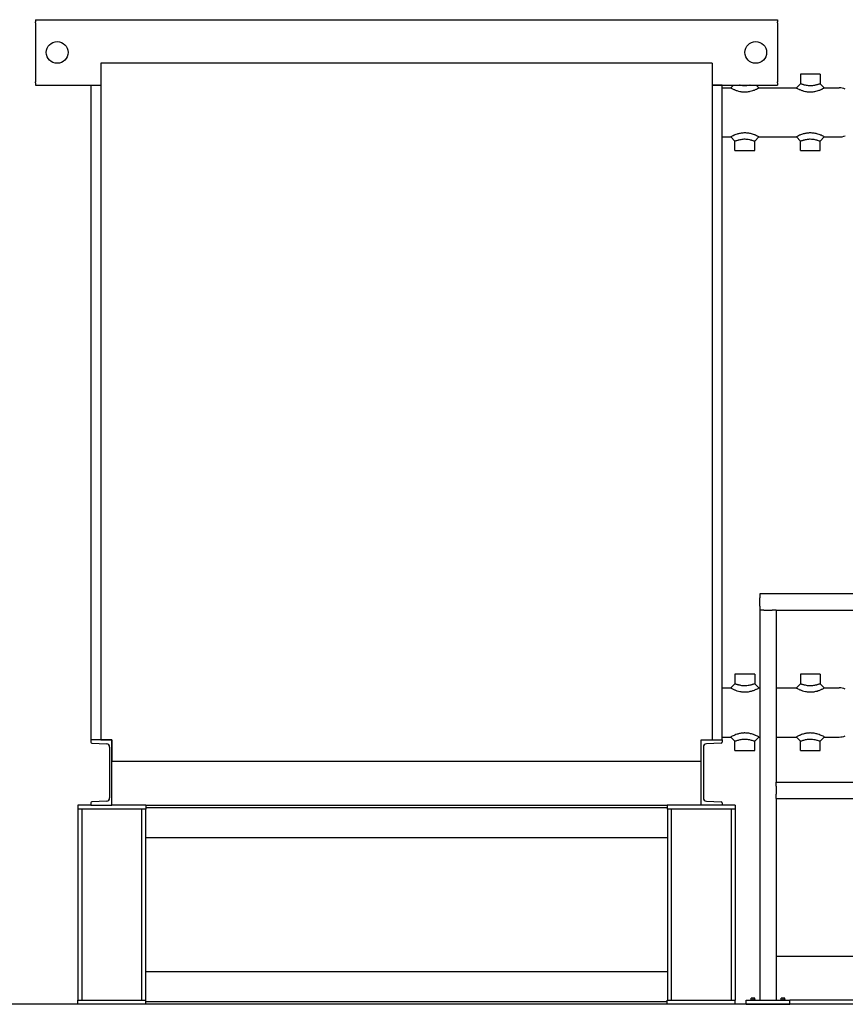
# Model space of a CAD drawing. Header units: inches. Extents: x 24 to 1128, y -69 to 748.
# Tile 457 of 656: x 502 to 577, y 339 to 429. Entities that reach past the tile are written whole.
import ezdxf

# ---------------------------------------------------------------- set-up
doc = ezdxf.new("R2010")
doc.units = ezdxf.units.IN
doc.header["$LTSCALE"] = 32
doc.header["$MEASUREMENT"] = 0
doc.layers.add('Visible (ANSI)', color=7, linetype='Continuous', lineweight=30)

msp = doc.modelspace()

# ---------------------------------------------------------------- linework, layer by layer
at = {"layer": 'Visible (ANSI)'}
for p, q in [((503.15563, 428.98367), (571.15563, 428.98367)), ((503.15563, 428.98367), (503.15563, 428.77662)), ((503.15563, 428.68075), (503.15563, 428.77662)), ((571.15563, 428.98367), (571.15563, 428.77662)), ((571.15563, 428.68075), (571.15563, 428.77662)), ((503.15563, 428.68075), (503.15563, 428.61045)), ((503.15563, 428.61045), (503.15563, 428.30772)), ((503.15563, 428.30772), (503.15563, 423.65962)), ((571.15563, 428.68075), (571.15563, 428.61045)), ((571.15563, 428.61045), (571.15563, 428.30772)), ((571.15563, 428.30772), (571.15563, 423.65962)), ((509.15563, 424.98367), (509.15563, 362.98367)), ((565.15563, 424.98367), (509.15563, 424.98367)), ((565.15563, 424.98367), (565.15563, 362.98367)), ((503.15563, 423.65962), (503.15563, 423.35689)), ((503.15563, 423.35689), (503.15563, 423.28658)), ((503.15563, 423.19072), (503.15563, 423.28658)), ((571.15563, 423.65962), (571.15563, 423.35689)), ((571.15563, 423.35689), (571.15563, 423.28658)), ((571.15563, 423.19072), (571.15563, 423.28658)), ((575.06188, 423.98367), (573.24938, 423.98367)), ((573.24938, 423.98367), (573.24938, 423.10867)), ((575.06188, 423.98367), (575.06188, 423.10867)), ((503.15563, 423.19072), (503.15563, 422.98367)), ((503.15563, 422.98367), (509.15563, 422.98367)), ((508.23563, 422.98367), (508.23563, 362.98367)), ((508.23563, 422.98367), (509.15563, 422.98367)), ((565.15563, 422.98367), (571.15563, 422.98367)), ((566.07563, 422.98367), (565.15563, 422.98367)), ((566.07563, 362.98367), (566.07563, 422.98367)), ((566.07563, 422.73367), (566.87438, 422.73367)), ((566.87438, 422.73367), (567.12438, 422.98367)), ((569.18688, 422.98367), (569.43688, 422.73367)), ((569.43688, 422.73367), (572.87438, 422.73367)), ((571.15563, 423.19072), (571.15563, 422.98367)), ((572.87438, 422.73367), (573.24938, 423.10867)), ((575.06188, 423.10867), (575.43688, 422.73367)), ((575.43688, 422.73367), (576.80527, 422.73367)), ((566.07563, 418.23367), (566.87438, 418.23367)), ((567.24938, 417.85867), (566.87438, 418.23367)), ((567.24938, 416.98367), (567.24938, 417.85867)), ((569.43688, 418.23367), (569.06188, 417.85867)), ((569.06188, 416.98367), (569.06188, 417.85867)), ((569.43688, 418.23367), (572.87438, 418.23367)), ((573.24938, 417.85867), (572.87438, 418.23367)), ((573.24938, 416.98367), (573.24938, 417.85867)), ((575.43688, 418.23367), (575.06188, 417.85867)), ((575.06188, 416.98367), (575.06188, 417.85867)), ((575.43688, 418.23367), (576.80527, 418.23367)), ((567.24938, 416.98367), (569.06188, 416.98367)), ((573.24938, 416.98367), (575.06188, 416.98367)), ((601.90363, 376.35867), (569.53063, 376.35867)), ((569.53063, 376.35867), (569.53063, 375.98367)), ((569.53063, 375.23367), (569.53063, 375.98367)), ((569.53063, 375.23367), (569.53063, 374.85867)), ((569.53063, 374.85867), (569.53063, 339.10867)), ((569.90563, 374.85867), (569.53063, 374.85867)), ((569.90563, 374.85867), (570.65563, 374.85867)), ((571.03063, 374.85867), (570.65563, 374.85867)), ((571.03063, 374.85867), (571.03063, 359.10867)), ((571.03063, 374.85867), (600.40363, 374.85867)), ((569.06188, 368.98367), (567.24938, 368.98367)), ((567.24938, 368.98367), (567.24938, 368.10867)), ((569.06188, 368.98367), (569.06188, 368.10867)), ((575.06188, 368.98367), (573.24938, 368.98367)), ((573.24938, 368.98367), (573.24938, 368.10867)), ((575.06188, 368.98367), (575.06188, 368.10867)), ((566.07563, 367.73367), (566.87438, 367.73367)), ((566.87438, 367.73367), (567.24938, 368.10867)), ((569.06188, 368.10867), (569.43688, 367.73367)), ((569.43688, 367.73367), (569.53063, 367.73367)), ((571.03063, 367.73367), (572.87438, 367.73367)), ((572.87438, 367.73367), (573.24938, 368.10867)), ((575.06188, 368.10867), (575.43688, 367.73367)), ((575.43688, 367.73367), (576.80527, 367.73367)), ((510.15563, 362.98367), (508.23563, 362.98367)), ((508.23563, 362.98367), (508.23563, 362.77662)), ((509.15563, 362.98367), (510.15563, 362.98367)), ((510.15563, 362.98367), (510.15563, 360.98367)), ((510.15563, 356.98367), (510.15563, 362.98367)), ((564.15563, 360.98367), (564.15563, 362.98367)), ((564.15563, 362.98367), (565.15563, 362.98367)), ((564.15563, 356.98367), (564.15563, 362.98367)), ((564.15563, 362.98367), (566.07563, 362.98367)), ((566.07563, 363.23367), (566.87438, 363.23367)), ((566.07563, 362.98367), (566.07563, 362.77662)), ((567.24938, 362.85867), (566.87438, 363.23367)), ((567.24938, 361.98367), (567.24938, 362.85867)), ((569.43688, 363.23367), (569.06188, 362.85867)), ((569.06188, 361.98367), (569.06188, 362.85867)), ((569.43688, 363.23367), (569.53063, 363.23367)), ((571.03063, 363.23367), (572.87438, 363.23367)), ((573.24938, 362.85867), (572.87438, 363.23367)), ((573.24938, 361.98367), (573.24938, 362.85867)), ((575.43688, 363.23367), (575.06188, 362.85867)), ((575.06188, 361.98367), (575.06188, 362.85867)), ((575.43688, 363.23367), (576.80527, 363.23367)), ((508.32661, 362.68075), (509.66836, 362.61045)), ((509.95563, 362.30772), (509.95563, 357.65962)), ((564.35563, 362.30772), (564.35563, 357.65962)), ((565.98466, 362.68075), (564.64291, 362.61045)), ((567.24938, 361.98367), (569.06188, 361.98367)), ((573.24938, 361.98367), (575.06188, 361.98367)), ((564.15563, 360.98367), (510.15563, 360.98367)), ((571.03063, 359.10867), (600.40363, 359.10867)), ((571.03063, 358.73367), (571.03063, 359.10867)), ((571.03063, 358.73367), (571.03063, 357.98367)), ((571.03063, 357.60867), (571.03063, 357.98367)), ((571.03063, 357.60867), (571.03063, 339.10867)), ((571.03063, 357.60867), (600.40363, 357.60867)), ((508.23563, 356.98367), (507.03063, 356.98367)), ((507.03063, 356.98367), (507.03063, 356.60867)), ((513.28063, 356.60867), (507.03063, 356.60867)), ((507.05563, 356.60867), (507.05563, 339.10867)), ((507.42063, 356.60867), (507.42063, 339.10867)), ((508.23563, 357.19072), (508.23563, 356.98367)), ((508.23563, 356.98367), (510.15563, 356.98367)), ((509.66836, 357.35689), (508.32661, 357.28658)), ((513.28063, 356.98367), (510.15563, 356.98367)), ((512.89063, 356.60867), (512.89063, 339.10867)), ((513.25563, 356.60867), (513.25563, 339.10867)), ((513.28063, 356.98367), (513.28063, 356.60867)), ((513.28063, 356.98367), (561.03063, 356.98367)), ((561.03063, 356.73367), (513.28063, 356.73367)), ((564.15563, 356.98367), (561.03063, 356.98367)), ((561.03063, 356.98367), (561.03063, 356.60867)), ((567.28063, 356.60867), (561.03063, 356.60867)), ((561.05563, 356.60867), (561.05563, 339.10867)), ((561.42063, 356.60867), (561.42063, 339.10867)), ((566.07563, 356.98367), (564.15563, 356.98367)), ((564.64291, 357.35689), (565.98466, 357.28658)), ((566.07563, 357.19072), (566.07563, 356.98367)), ((567.28063, 356.98367), (566.07563, 356.98367)), ((566.89063, 356.60867), (566.89063, 339.10867)), ((567.25563, 356.60867), (567.25563, 339.10867)), ((567.28063, 356.98367), (567.28063, 356.60867)), ((561.05563, 353.98367), (513.25563, 353.98367)), ((600.40363, 343.10867), (571.03063, 343.10867)), ((513.25563, 341.73367), (561.05563, 341.73367)), ((725.28063, 338.73367), (496.28063, 338.73367)), ((507.03063, 339.10867), (513.28063, 339.10867)), ((507.03063, 338.73367), (507.03063, 339.10867)), ((513.28063, 338.73367), (513.28063, 339.10867)), ((513.28063, 338.98367), (561.03063, 338.98367)), ((561.03063, 339.10867), (567.28063, 339.10867)), ((561.03063, 338.73367), (561.03063, 339.10867)), ((567.28063, 338.73367), (567.28063, 339.10867)), ((568.28063, 339.10867), (572.28063, 339.10867)), ((568.28063, 338.73367), (568.28063, 339.10867)), ((568.28063, 338.73367), (572.28063, 338.73367)), ((568.68963, 339.14767), (569.12163, 339.14767)), ((568.68963, 339.14767), (568.68963, 339.10867)), ((568.82763, 339.30267), (568.74963, 339.30267)), ((568.74963, 339.30267), (568.74963, 339.28345)), ((568.74963, 339.14767), (568.74963, 339.28345)), ((568.98363, 339.30267), (568.82763, 339.30267)), ((568.90563, 339.14767), (568.90563, 339.28345)), ((569.06163, 339.30267), (568.98363, 339.30267)), ((569.06163, 339.28345), (569.06163, 339.30267)), ((569.06163, 339.14767), (569.06163, 339.28345)), ((569.12163, 339.14767), (569.12163, 339.10867)), ((571.43963, 339.14767), (571.87163, 339.14767)), ((571.43963, 339.14767), (571.43963, 339.10867)), ((571.57763, 339.30267), (571.49963, 339.30267)), ((571.49963, 339.30267), (571.49963, 339.28345)), ((571.49963, 339.14767), (571.49963, 339.28345)), ((571.73363, 339.30267), (571.57763, 339.30267)), ((571.65563, 339.14767), (571.65563, 339.28345)), ((571.81163, 339.30267), (571.73363, 339.30267)), ((571.81163, 339.28345), (571.81163, 339.30267)), ((571.81163, 339.14767), (571.81163, 339.28345)), ((571.87163, 339.14767), (571.87163, 339.10867)), ((599.15363, 339.10867), (572.28063, 339.10867)), ((572.28063, 338.73367), (572.28063, 339.10867))]:
    msp.add_line(p, q, dxfattribs=at)
for centre in [(505.15563, 425.98367), (569.15563, 425.98367)]:
    msp.add_circle(centre, 1, dxfattribs=at)
for centre, radius, start, end in [((576.80527, 421.23367), 1.5, 68.2727182, 90), ((576.80527, 419.73367), 1.5, 270, 291.7272818), ((576.80527, 366.23367), 1.5, 68.2727182, 90), ((576.80527, 364.73367), 1.5, 270, 291.7272818), ((508.33163, 362.77662), 0.096, 180, 267.0004445), ((509.65249, 362.30772), 0.30314, 0, 87.0004445), ((564.65877, 362.30772), 0.30314, 92.9995555, 180), ((565.97963, 362.77662), 0.096, 272.9995555, 0), ((509.65249, 357.65962), 0.30314, 272.9995555, 0), ((564.65877, 357.65962), 0.30314, 180, 267.0004445), ((508.33163, 357.19072), 0.096, 92.9995555, 180), ((565.97963, 357.19072), 0.096, 0, 87.0004445)]:
    msp.add_arc(centre, radius, start, end, dxfattribs=at)
for centre, start_param, end_param in [((568.82763, 339.08205), 0, 0.42053434), ((568.82763, 339.08205), 5.86265097, 6.28318531), ((568.98363, 339.08205), 0, 0.42053434), ((568.98363, 339.08205), 5.86265097, 6.28318531), ((571.57763, 339.08205), 0, 0.42053434), ((571.57763, 339.08205), 5.86265097, 6.28318531), ((571.73363, 339.08205), 0, 0.42053434), ((571.73363, 339.08205), 5.86265097, 6.28318531)]:
    msp.add_ellipse(centre, major_axis=(0, 0.22062), ratio=0.8660254, start_param=start_param, end_param=end_param, dxfattribs=at)
for points, knots in [([(566.87438, 422.73367), (566.87438, 422.73367), (566.88228, 422.72913), (566.91505, 422.7108), (566.93991, 422.69704), (567.00485, 422.66276), (567.04499, 422.64225), (567.12312, 422.60499), (567.15806, 422.58899), (567.23051, 422.5577), (567.26741, 422.54255), (567.34825, 422.51163), (567.39174, 422.49607), (567.51947, 422.45457), (567.60948, 422.42985), (567.80085, 422.39058), (567.90237, 422.37626), (568.05473, 422.3657), (568.10563, 422.36397), (568.21155, 422.36397), (568.26859, 422.36614), (568.43907, 422.37936), (568.55217, 422.39731), (568.73656, 422.43939), (568.81146, 422.46076), (568.9339, 422.50092), (568.98387, 422.51923), (569.06842, 422.55254), (569.1043, 422.56764), (569.17326, 422.5981), (569.20572, 422.61322), (569.28742, 422.65272), (569.33101, 422.67553), (569.39867, 422.71196), (569.42128, 422.72482), (569.43498, 422.73259), (569.43688, 422.73367), (569.43688, 422.73367)], [-10.53620947, -10.53620947, -10.53620947, -10.53620947, -10.09742969, -10.09742969, -9.65864991, -9.65864991, -9.21987013, -9.21987013, -8.91402858, -8.91402858, -8.62064719, -8.62064719, -8.3272658, -8.3272658, -7.80934495, -7.80934495, -7.28680588, -7.28680588, -7.02413965, -7.02413965, -6.73038552, -6.73038552, -6.1456643, -6.1456643, -5.70642662, -5.70642662, -5.36339235, -5.36339235, -5.07134153, -5.07134153, -4.77929071, -4.77929071, -4.26949959, -4.26949959, -3.72862879, -3.72862879, -3.51206982, -3.51206982, -3.51206982, -3.51206982]), ([(568.6482, 422.98367), (568.63246, 422.97982), (568.61646, 422.97603), (568.55153, 422.96127), (568.50117, 422.95121), (568.38388, 422.9321), (568.31691, 422.92451), (568.21933, 422.91898), (568.18716, 422.91809), (568.12744, 422.91809), (568.09874, 422.9188), (568.01179, 422.92321), (567.9523, 422.92922), (567.83316, 422.94677), (567.77346, 422.95826), (567.69801, 422.97527), (567.68038, 422.97943), (567.66307, 422.98367)], [5.56070868, 5.56070868, 5.56070868, 5.56070868, 5.70642662, 5.70642662, 6.1456643, 6.1456643, 6.73038552, 6.73038552, 7.02413965, 7.02413965, 7.28680588, 7.28680588, 7.80934495, 7.80934495, 8.3272658, 8.3272658, 8.48757062, 8.48757062, 8.48757062, 8.48757062]), ([(572.87438, 422.73367), (572.87438, 422.73367), (572.88228, 422.72913), (572.91505, 422.7108), (572.93991, 422.69704), (573.00485, 422.66276), (573.04499, 422.64225), (573.12312, 422.60499), (573.15806, 422.58899), (573.23051, 422.5577), (573.26741, 422.54255), (573.34825, 422.51163), (573.39174, 422.49607), (573.51947, 422.45457), (573.60948, 422.42985), (573.80085, 422.39058), (573.90237, 422.37626), (574.05473, 422.3657), (574.10563, 422.36397), (574.21155, 422.36397), (574.26859, 422.36614), (574.43907, 422.37936), (574.55217, 422.39731), (574.73656, 422.43939), (574.81146, 422.46076), (574.9339, 422.50092), (574.98387, 422.51923), (575.06842, 422.55254), (575.1043, 422.56764), (575.17326, 422.5981), (575.20572, 422.61322), (575.28742, 422.65272), (575.33101, 422.67553), (575.39867, 422.71196), (575.42128, 422.72482), (575.43498, 422.73259), (575.43688, 422.73367), (575.43688, 422.73367)], [-10.53620947, -10.53620947, -10.53620947, -10.53620947, -10.09742969, -10.09742969, -9.65864991, -9.65864991, -9.21987013, -9.21987013, -8.91402858, -8.91402858, -8.62064719, -8.62064719, -8.3272658, -8.3272658, -7.80934495, -7.80934495, -7.28680588, -7.28680588, -7.02413965, -7.02413965, -6.73038551, -6.73038551, -6.1456643, -6.1456643, -5.70642662, -5.70642662, -5.36339235, -5.36339235, -5.07134153, -5.07134153, -4.77929071, -4.77929071, -4.26949959, -4.26949959, -3.72862879, -3.72862879, -3.51206982, -3.51206982, -3.51206982, -3.51206982]), ([(575.06188, 423.10867), (575.06188, 423.10867), (575.06005, 423.10804), (575.0469, 423.10351), (575.02516, 423.09601), (574.96257, 423.07509), (574.92305, 423.06212), (574.85263, 423.04022), (574.8253, 423.03194), (574.76896, 423.01554), (574.74045, 423.00755), (574.67544, 422.99027), (574.63837, 422.98101), (574.55153, 422.96127), (574.50117, 422.95121), (574.38388, 422.9321), (574.31691, 422.92451), (574.21933, 422.91898), (574.18716, 422.91809), (574.12744, 422.91809), (574.09874, 422.9188), (574.01179, 422.92321), (573.9523, 422.92922), (573.83316, 422.94677), (573.77346, 422.95826), (573.6832, 422.97861), (573.65127, 422.98643), (573.59001, 423.00232), (573.56106, 423.01027), (573.50262, 423.02699), (573.47349, 423.0357), (573.40671, 423.05627), (573.37089, 423.06785), (573.31162, 423.08741), (573.28818, 423.09537), (573.25704, 423.10601), (573.24938, 423.10867), (573.24938, 423.10867)], [3.51206982, 3.51206982, 3.51206982, 3.51206982, 3.72862879, 3.72862879, 4.26949959, 4.26949959, 4.77929071, 4.77929071, 5.07134153, 5.07134153, 5.36339235, 5.36339235, 5.70642662, 5.70642662, 6.1456643, 6.1456643, 6.73038551, 6.73038551, 7.02413965, 7.02413965, 7.28680588, 7.28680588, 7.80934495, 7.80934495, 8.3272658, 8.3272658, 8.62064719, 8.62064719, 8.91402858, 8.91402858, 9.21987013, 9.21987013, 9.65864991, 9.65864991, 10.09742969, 10.09742969, 10.53620947, 10.53620947, 10.53620947, 10.53620947]), ([(568.15563, 418.60337), (568.12368, 418.60337), (568.09136, 418.60267), (567.9504, 418.59644), (567.8404, 418.58317), (567.62981, 418.54295), (567.52943, 418.51595), (567.36736, 418.46339), (567.3019, 418.4387), (567.22019, 418.40517), (567.19669, 418.39514), (567.10611, 418.35519), (567.0461, 418.32567), (566.95317, 418.27766), (566.91923, 418.25887), (566.88228, 418.23821), (566.87438, 418.23367), (566.87438, 418.23367)], [-14.0482793, -14.0482793, -14.0482793, -14.0482793, -13.88041818, -13.88041818, -13.31955091, -13.31955091, -12.74821712, -12.74821712, -12.2913286, -12.2913286, -12.09985794, -12.09985794, -11.52555668, -11.52555668, -10.97498925, -10.97498925, -10.53620947, -10.53620947, -10.53620947, -10.53620947]), ([(567.24938, 417.85867), (567.24938, 417.85867), (567.25704, 417.86133), (567.29214, 417.87332), (567.32415, 417.8842), (567.40774, 417.9114), (567.45997, 417.92785), (567.53388, 417.94934), (567.55272, 417.95468), (567.61685, 417.9723), (567.66601, 417.98487), (567.78045, 418.01063), (567.84651, 418.02308), (567.976, 418.04088), (568.03951, 418.04638), (568.11939, 418.04896), (568.13762, 418.04925), (568.15563, 418.04925)], [10.53620947, 10.53620947, 10.53620947, 10.53620947, 10.97498925, 10.97498925, 11.52555668, 11.52555668, 12.09985794, 12.09985794, 12.2913286, 12.2913286, 12.74821712, 12.74821712, 13.31955091, 13.31955091, 13.88041818, 13.88041818, 14.0482793, 14.0482793, 14.0482793, 14.0482793]), ([(569.43688, 418.23367), (569.43688, 418.23367), (569.43068, 418.23723), (569.39912, 418.25494), (569.36636, 418.27321), (569.27261, 418.32198), (569.20957, 418.35323), (569.11484, 418.39503), (569.09121, 418.40511), (569.00183, 418.44179), (568.92661, 418.46988), (568.74519, 418.5264), (568.63577, 418.55384), (568.4013, 418.59284), (568.27595, 418.60337), (568.15563, 418.60337)], [-3.51206982, -3.51206982, -3.51206982, -3.51206982, -3.1223982, -3.1223982, -2.55823604, -2.55823604, -1.94948186, -1.94948186, -1.7569507, -1.7569507, -1.24025512, -1.24025512, -0.63207034, -0.63207034, 0, 0, 0, 0]), ([(568.15563, 418.04925), (568.22348, 418.04925), (568.29428, 418.045), (568.4356, 418.028), (568.50611, 418.01557), (568.63232, 417.98816), (568.6885, 417.97392), (568.75865, 417.95465), (568.77759, 417.94928), (568.85492, 417.92679), (568.91004, 417.90934), (568.99477, 417.88164), (569.02581, 417.87105), (569.05587, 417.86075), (569.06188, 417.85867), (569.06188, 417.85867)], [0, 0, 0, 0, 0.63207034, 0.63207034, 1.24025512, 1.24025512, 1.7569507, 1.7569507, 1.94948186, 1.94948186, 2.55823604, 2.55823604, 3.1223982, 3.1223982, 3.51206982, 3.51206982, 3.51206982, 3.51206982]), ([(574.15563, 418.60337), (574.12368, 418.60337), (574.09136, 418.60267), (573.9504, 418.59644), (573.8404, 418.58317), (573.62981, 418.54295), (573.52943, 418.51595), (573.36736, 418.46339), (573.3019, 418.4387), (573.22019, 418.40517), (573.19669, 418.39514), (573.10611, 418.35519), (573.0461, 418.32567), (572.95317, 418.27766), (572.91923, 418.25887), (572.88228, 418.23821), (572.87438, 418.23367), (572.87438, 418.23367)], [-14.0482793, -14.0482793, -14.0482793, -14.0482793, -13.88041818, -13.88041818, -13.31955091, -13.31955091, -12.74821712, -12.74821712, -12.2913286, -12.2913286, -12.09985794, -12.09985794, -11.52555668, -11.52555668, -10.97498925, -10.97498925, -10.53620947, -10.53620947, -10.53620947, -10.53620947]), ([(573.24938, 417.85867), (573.24938, 417.85867), (573.25704, 417.86133), (573.29214, 417.87332), (573.32415, 417.8842), (573.40774, 417.9114), (573.45997, 417.92785), (573.53388, 417.94934), (573.55272, 417.95468), (573.61685, 417.9723), (573.66601, 417.98487), (573.78045, 418.01063), (573.84651, 418.02308), (573.976, 418.04088), (574.03951, 418.04638), (574.11939, 418.04896), (574.13762, 418.04925), (574.15563, 418.04925)], [10.53620947, 10.53620947, 10.53620947, 10.53620947, 10.97498925, 10.97498925, 11.52555668, 11.52555668, 12.09985794, 12.09985794, 12.2913286, 12.2913286, 12.74821712, 12.74821712, 13.31955091, 13.31955091, 13.88041818, 13.88041818, 14.0482793, 14.0482793, 14.0482793, 14.0482793]), ([(575.43688, 418.23367), (575.43688, 418.23367), (575.43068, 418.23723), (575.39912, 418.25494), (575.36636, 418.27321), (575.27261, 418.32198), (575.20957, 418.35323), (575.11484, 418.39503), (575.09121, 418.40511), (575.00183, 418.44179), (574.92661, 418.46988), (574.74519, 418.5264), (574.63577, 418.55384), (574.4013, 418.59284), (574.27595, 418.60337), (574.15563, 418.60337)], [-3.51206982, -3.51206982, -3.51206982, -3.51206982, -3.1223982, -3.1223982, -2.55823604, -2.55823604, -1.94948186, -1.94948186, -1.7569507, -1.7569507, -1.24025512, -1.24025512, -0.63207034, -0.63207034, 0, 0, 0, 0]), ([(574.15563, 418.04925), (574.22348, 418.04925), (574.29428, 418.045), (574.4356, 418.028), (574.50611, 418.01557), (574.63232, 417.98816), (574.6885, 417.97392), (574.75865, 417.95465), (574.77759, 417.94928), (574.85492, 417.92679), (574.91004, 417.90934), (574.99477, 417.88164), (575.02581, 417.87105), (575.05587, 417.86075), (575.06188, 417.85867), (575.06188, 417.85867)], [0, 0, 0, 0, 0.63207034, 0.63207034, 1.24025512, 1.24025512, 1.7569507, 1.7569507, 1.94948186, 1.94948186, 2.55823604, 2.55823604, 3.1223982, 3.1223982, 3.51206982, 3.51206982, 3.51206982, 3.51206982]), ([(566.87438, 367.73367), (566.87438, 367.73367), (566.88228, 367.72913), (566.91505, 367.7108), (566.93991, 367.69704), (567.00485, 367.66276), (567.04499, 367.64225), (567.12312, 367.60499), (567.15806, 367.58899), (567.23051, 367.5577), (567.26741, 367.54255), (567.34825, 367.51163), (567.39174, 367.49607), (567.51947, 367.45457), (567.60948, 367.42985), (567.80085, 367.39058), (567.90237, 367.37626), (568.05473, 367.3657), (568.10563, 367.36397), (568.21155, 367.36397), (568.26859, 367.36614), (568.43907, 367.37936), (568.55217, 367.39731), (568.73656, 367.43939), (568.81146, 367.46076), (568.9339, 367.50092), (568.98387, 367.51923), (569.06842, 367.55254), (569.1043, 367.56764), (569.17326, 367.5981), (569.20572, 367.61322), (569.28742, 367.65272), (569.33101, 367.67553), (569.39867, 367.71196), (569.42128, 367.72482), (569.43498, 367.73259), (569.43688, 367.73367), (569.43688, 367.73367)], [-10.53620947, -10.53620947, -10.53620947, -10.53620947, -10.09742969, -10.09742969, -9.65864991, -9.65864991, -9.21987013, -9.21987013, -8.91402858, -8.91402858, -8.62064719, -8.62064719, -8.3272658, -8.3272658, -7.80934495, -7.80934495, -7.28680588, -7.28680588, -7.02413965, -7.02413965, -6.73038552, -6.73038552, -6.1456643, -6.1456643, -5.70642662, -5.70642662, -5.36339235, -5.36339235, -5.07134153, -5.07134153, -4.77929071, -4.77929071, -4.26949959, -4.26949959, -3.72862879, -3.72862879, -3.51206982, -3.51206982, -3.51206982, -3.51206982]), ([(569.06188, 368.10867), (569.06188, 368.10867), (569.06005, 368.10804), (569.0469, 368.10351), (569.02516, 368.09601), (568.96257, 368.07509), (568.92305, 368.06212), (568.85263, 368.04022), (568.8253, 368.03194), (568.76896, 368.01554), (568.74045, 368.00755), (568.67544, 367.99027), (568.63837, 367.98101), (568.55153, 367.96127), (568.50117, 367.95121), (568.38388, 367.9321), (568.31691, 367.92451), (568.21933, 367.91898), (568.18716, 367.91809), (568.12744, 367.91809), (568.09874, 367.9188), (568.01179, 367.92321), (567.9523, 367.92922), (567.83316, 367.94677), (567.77346, 367.95826), (567.6832, 367.97861), (567.65127, 367.98643), (567.59001, 368.00232), (567.56106, 368.01027), (567.50262, 368.02699), (567.47349, 368.0357), (567.40671, 368.05627), (567.37089, 368.06785), (567.31162, 368.08741), (567.28818, 368.09537), (567.25704, 368.10601), (567.24938, 368.10867), (567.24938, 368.10867)], [3.51206982, 3.51206982, 3.51206982, 3.51206982, 3.72862879, 3.72862879, 4.26949959, 4.26949959, 4.77929071, 4.77929071, 5.07134153, 5.07134153, 5.36339235, 5.36339235, 5.70642662, 5.70642662, 6.1456643, 6.1456643, 6.73038552, 6.73038552, 7.02413965, 7.02413965, 7.28680588, 7.28680588, 7.80934495, 7.80934495, 8.3272658, 8.3272658, 8.62064719, 8.62064719, 8.91402858, 8.91402858, 9.21987013, 9.21987013, 9.65864991, 9.65864991, 10.09742969, 10.09742969, 10.53620947, 10.53620947, 10.53620947, 10.53620947]), ([(572.87438, 367.73367), (572.87438, 367.73367), (572.88228, 367.72913), (572.91505, 367.7108), (572.93991, 367.69704), (573.00485, 367.66276), (573.04499, 367.64225), (573.12312, 367.60499), (573.15806, 367.58899), (573.23051, 367.5577), (573.26741, 367.54255), (573.34825, 367.51163), (573.39174, 367.49607), (573.51947, 367.45457), (573.60948, 367.42985), (573.80085, 367.39058), (573.90237, 367.37626), (574.05473, 367.3657), (574.10563, 367.36397), (574.21155, 367.36397), (574.26859, 367.36614), (574.43907, 367.37936), (574.55217, 367.39731), (574.73656, 367.43939), (574.81146, 367.46076), (574.9339, 367.50092), (574.98387, 367.51923), (575.06842, 367.55254), (575.1043, 367.56764), (575.17326, 367.5981), (575.20572, 367.61322), (575.28742, 367.65272), (575.33101, 367.67553), (575.39867, 367.71196), (575.42128, 367.72482), (575.43498, 367.73259), (575.43688, 367.73367), (575.43688, 367.73367)], [-10.53620947, -10.53620947, -10.53620947, -10.53620947, -10.09742969, -10.09742969, -9.65864991, -9.65864991, -9.21987013, -9.21987013, -8.91402858, -8.91402858, -8.62064719, -8.62064719, -8.3272658, -8.3272658, -7.80934495, -7.80934495, -7.28680588, -7.28680588, -7.02413965, -7.02413965, -6.73038551, -6.73038551, -6.1456643, -6.1456643, -5.70642662, -5.70642662, -5.36339235, -5.36339235, -5.07134153, -5.07134153, -4.77929071, -4.77929071, -4.26949959, -4.26949959, -3.72862879, -3.72862879, -3.51206982, -3.51206982, -3.51206982, -3.51206982]), ([(575.06188, 368.10867), (575.06188, 368.10867), (575.06005, 368.10804), (575.0469, 368.10351), (575.02516, 368.09601), (574.96257, 368.07509), (574.92305, 368.06212), (574.85263, 368.04022), (574.8253, 368.03194), (574.76896, 368.01554), (574.74045, 368.00755), (574.67544, 367.99027), (574.63837, 367.98101), (574.55153, 367.96127), (574.50117, 367.95121), (574.38388, 367.9321), (574.31691, 367.92451), (574.21933, 367.91898), (574.18716, 367.91809), (574.12744, 367.91809), (574.09874, 367.9188), (574.01179, 367.92321), (573.9523, 367.92922), (573.83316, 367.94677), (573.77346, 367.95826), (573.6832, 367.97861), (573.65127, 367.98643), (573.59001, 368.00232), (573.56106, 368.01027), (573.50262, 368.02699), (573.47349, 368.0357), (573.40671, 368.05627), (573.37089, 368.06785), (573.31162, 368.08741), (573.28818, 368.09537), (573.25704, 368.10601), (573.24938, 368.10867), (573.24938, 368.10867)], [3.51206982, 3.51206982, 3.51206982, 3.51206982, 3.72862879, 3.72862879, 4.26949959, 4.26949959, 4.77929071, 4.77929071, 5.07134153, 5.07134153, 5.36339235, 5.36339235, 5.70642662, 5.70642662, 6.1456643, 6.1456643, 6.73038551, 6.73038551, 7.02413965, 7.02413965, 7.28680588, 7.28680588, 7.80934495, 7.80934495, 8.3272658, 8.3272658, 8.62064719, 8.62064719, 8.91402858, 8.91402858, 9.21987013, 9.21987013, 9.65864991, 9.65864991, 10.09742969, 10.09742969, 10.53620947, 10.53620947, 10.53620947, 10.53620947]), ([(568.15563, 363.60337), (568.12368, 363.60337), (568.09136, 363.60267), (567.9504, 363.59644), (567.8404, 363.58317), (567.62981, 363.54295), (567.52943, 363.51595), (567.36736, 363.46339), (567.3019, 363.4387), (567.22019, 363.40517), (567.19669, 363.39514), (567.10611, 363.35519), (567.0461, 363.32567), (566.95317, 363.27766), (566.91923, 363.25887), (566.88228, 363.23821), (566.87438, 363.23367), (566.87438, 363.23367)], [-14.0482793, -14.0482793, -14.0482793, -14.0482793, -13.88041818, -13.88041818, -13.31955091, -13.31955091, -12.74821712, -12.74821712, -12.2913286, -12.2913286, -12.09985794, -12.09985794, -11.52555668, -11.52555668, -10.97498925, -10.97498925, -10.53620947, -10.53620947, -10.53620947, -10.53620947]), ([(567.24938, 362.85867), (567.24938, 362.85867), (567.25704, 362.86133), (567.29214, 362.87332), (567.32415, 362.8842), (567.40774, 362.9114), (567.45997, 362.92785), (567.53388, 362.94934), (567.55272, 362.95468), (567.61685, 362.9723), (567.66601, 362.98487), (567.78045, 363.01063), (567.84651, 363.02308), (567.976, 363.04088), (568.03951, 363.04638), (568.11939, 363.04896), (568.13762, 363.04925), (568.15563, 363.04925)], [10.53620947, 10.53620947, 10.53620947, 10.53620947, 10.97498925, 10.97498925, 11.52555668, 11.52555668, 12.09985794, 12.09985794, 12.2913286, 12.2913286, 12.74821712, 12.74821712, 13.31955091, 13.31955091, 13.88041818, 13.88041818, 14.0482793, 14.0482793, 14.0482793, 14.0482793]), ([(569.43688, 363.23367), (569.43688, 363.23367), (569.43068, 363.23723), (569.39912, 363.25494), (569.36636, 363.27321), (569.27261, 363.32198), (569.20957, 363.35323), (569.11484, 363.39503), (569.09121, 363.40511), (569.00183, 363.44179), (568.92661, 363.46988), (568.74519, 363.5264), (568.63577, 363.55384), (568.4013, 363.59284), (568.27595, 363.60337), (568.15563, 363.60337)], [-3.51206982, -3.51206982, -3.51206982, -3.51206982, -3.1223982, -3.1223982, -2.55823604, -2.55823604, -1.94948186, -1.94948186, -1.7569507, -1.7569507, -1.24025512, -1.24025512, -0.63207034, -0.63207034, 0, 0, 0, 0]), ([(568.15563, 363.04925), (568.22348, 363.04925), (568.29428, 363.045), (568.4356, 363.028), (568.50611, 363.01557), (568.63232, 362.98816), (568.6885, 362.97392), (568.75865, 362.95465), (568.77759, 362.94928), (568.85492, 362.92679), (568.91004, 362.90934), (568.99477, 362.88164), (569.02581, 362.87105), (569.05587, 362.86075), (569.06188, 362.85867), (569.06188, 362.85867)], [0, 0, 0, 0, 0.63207034, 0.63207034, 1.24025512, 1.24025512, 1.7569507, 1.7569507, 1.94948186, 1.94948186, 2.55823604, 2.55823604, 3.1223982, 3.1223982, 3.51206982, 3.51206982, 3.51206982, 3.51206982]), ([(574.15563, 363.60337), (574.12368, 363.60337), (574.09136, 363.60267), (573.9504, 363.59644), (573.8404, 363.58317), (573.62981, 363.54295), (573.52943, 363.51595), (573.36736, 363.46339), (573.3019, 363.4387), (573.22019, 363.40517), (573.19669, 363.39514), (573.10611, 363.35519), (573.0461, 363.32567), (572.95317, 363.27766), (572.91923, 363.25887), (572.88228, 363.23821), (572.87438, 363.23367), (572.87438, 363.23367)], [-14.0482793, -14.0482793, -14.0482793, -14.0482793, -13.88041818, -13.88041818, -13.31955091, -13.31955091, -12.74821712, -12.74821712, -12.2913286, -12.2913286, -12.09985794, -12.09985794, -11.52555668, -11.52555668, -10.97498925, -10.97498925, -10.53620947, -10.53620947, -10.53620947, -10.53620947]), ([(573.24938, 362.85867), (573.24938, 362.85867), (573.25704, 362.86133), (573.29214, 362.87332), (573.32415, 362.8842), (573.40774, 362.9114), (573.45997, 362.92785), (573.53388, 362.94934), (573.55272, 362.95468), (573.61685, 362.9723), (573.66601, 362.98487), (573.78045, 363.01063), (573.84651, 363.02308), (573.976, 363.04088), (574.03951, 363.04638), (574.11939, 363.04896), (574.13762, 363.04925), (574.15563, 363.04925)], [10.53620947, 10.53620947, 10.53620947, 10.53620947, 10.97498925, 10.97498925, 11.52555668, 11.52555668, 12.09985794, 12.09985794, 12.2913286, 12.2913286, 12.74821712, 12.74821712, 13.31955091, 13.31955091, 13.88041818, 13.88041818, 14.0482793, 14.0482793, 14.0482793, 14.0482793]), ([(575.43688, 363.23367), (575.43688, 363.23367), (575.43068, 363.23723), (575.39912, 363.25494), (575.36636, 363.27321), (575.27261, 363.32198), (575.20957, 363.35323), (575.11484, 363.39503), (575.09121, 363.40511), (575.00183, 363.44179), (574.92661, 363.46988), (574.74519, 363.5264), (574.63577, 363.55384), (574.4013, 363.59284), (574.27595, 363.60337), (574.15563, 363.60337)], [-3.51206982, -3.51206982, -3.51206982, -3.51206982, -3.1223982, -3.1223982, -2.55823604, -2.55823604, -1.94948186, -1.94948186, -1.7569507, -1.7569507, -1.24025512, -1.24025512, -0.63207034, -0.63207034, 0, 0, 0, 0]), ([(574.15563, 363.04925), (574.22348, 363.04925), (574.29428, 363.045), (574.4356, 363.028), (574.50611, 363.01557), (574.63232, 362.98816), (574.6885, 362.97392), (574.75865, 362.95465), (574.77759, 362.94928), (574.85492, 362.92679), (574.91004, 362.90934), (574.99477, 362.88164), (575.02581, 362.87105), (575.05587, 362.86075), (575.06188, 362.85867), (575.06188, 362.85867)], [0, 0, 0, 0, 0.63207034, 0.63207034, 1.24025512, 1.24025512, 1.7569507, 1.7569507, 1.94948186, 1.94948186, 2.55823604, 2.55823604, 3.1223982, 3.1223982, 3.51206982, 3.51206982, 3.51206982, 3.51206982])]:
    msp.add_open_spline(points, degree=3, knots=knots, dxfattribs=at)

doc.saveas('drawing.dxf')
